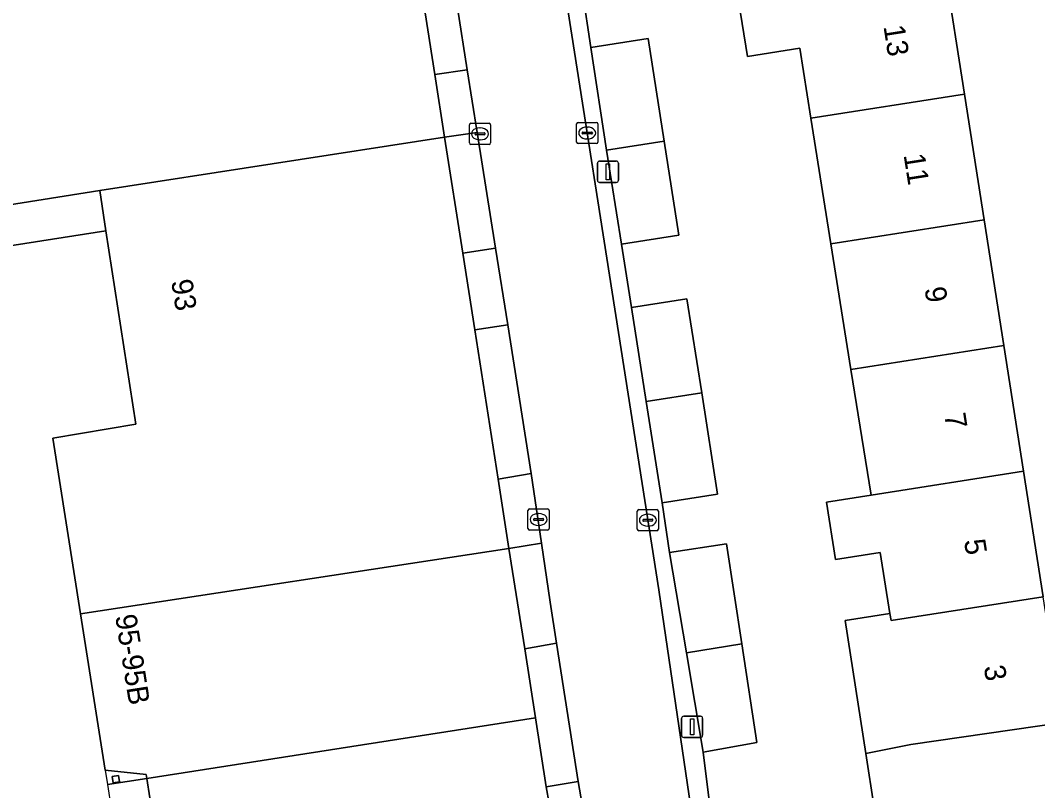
# Model space of a CAD drawing. Extents: x 160077 to 160948, y 386481 to 387498.
# Drawn here: x 160619.19 to 160667.17, y 387274.55 to 387310.89 of the extents above; entities that cross this region are included whole.
import ezdxf

# ---------------------------------------------------------------- set-up
doc = ezdxf.new("R2010")
doc.units = 0
for name, color, linetype in [('IMGEO_Erf', 7, 'Continuous'), ('IMGEO_Kolk', 7, 'Continuous'), ('IMGEO_Lichtmast', 7, 'Continuous'), ('IMGEO_Pand', 7, 'Continuous'), ('IMGEO_Pand_nummerreeks', 7, 'Continuous'), ('IMGEO_Pand_overbouw', 7, 'Continuous'), ('IMGEO_Rijbaan_lokaal_open', 7, 'Continuous'), ('IMGEO_Voetpad_open', 7, 'Continuous')]:
    doc.layers.add(name, color=color, linetype=linetype)

msp = doc.modelspace()

# ---------------------------------------------------------------- linework, layer by layer
at = {"layer": 'IMGEO_Erf'}
for points in [[(160659.456, 387273.752), (160659.061, 387276.309), (160658.093, 387282.577), (160660.198, 387282.902), (160659.74, 387285.778), (160657.629, 387285.447), (160657.203, 387288.164), (160659.307, 387288.494), (160658.362, 387294.42), (160657.418, 387300.345), (160656.473, 387306.271), (160655.948, 387309.567), (160653.475, 387309.181), (160653.065, 387311.808), (160655.521, 387312.193), (160655.489, 387312.396), (160654.596, 387318.122), (160654.082, 387321.413)], [(160662.784, 387313.332), (160663.712, 387307.405), (160664.641, 387301.477), (160665.569, 387295.549), (160666.498, 387289.621), (160667.426, 387283.694)], [(160645.707, 387312.228), (160646.086, 387309.603), (160648.803, 387310.027), (160649.557, 387305.187), (160650.249, 387300.746), (160647.532, 387300.323), (160648.009, 387297.334), (160650.626, 387297.746), (160651.322, 387293.317), (160652.074, 387288.537), (160649.457, 387288.125), (160649.801, 387285.777), (160652.498, 387286.186), (160653.214, 387281.468), (160653.92, 387276.816), (160651.394, 387276.367), (160651.706, 387273.838)]]:
    msp.add_lwpolyline(points, dxfattribs=at)
msp.add_lwpolyline([(160623.225, 387300.958), (160622.93, 387302.864), (160611.343, 387301.025), (160603.42, 387299.768), (160603.701, 387297.911)], close=True, dxfattribs=at)
at = {"layer": 'IMGEO_Kolk'}
for p, q in [((160640.366, 387305.105), (160640.366, 387305.957)), ((160640.441, 387306.031), (160641.293, 387306.031)), ((160640.854, 387305.811), (160640.879, 387305.811)), ((160641.367, 387305.957), (160641.367, 387305.105)), ((160645.422, 387305.147), (160645.422, 387305.999)), ((160645.497, 387306.073), (160646.349, 387306.073)), ((160645.91, 387305.853), (160645.935, 387305.853)), ((160646.423, 387305.999), (160646.423, 387305.147)), ((160640.625, 387305.525), (160640.625, 387305.537)), ((160641.063, 387305.488), (160640.665, 387305.488)), ((160640.668, 387305.574), (160641.066, 387305.574)), ((160640.877, 387305.251), (160640.852, 387305.251)), ((160641.109, 387305.537), (160641.109, 387305.525)), ((160645.681, 387305.567), (160645.681, 387305.579)), ((160646.119, 387305.53), (160645.721, 387305.53)), ((160645.724, 387305.616), (160646.122, 387305.616)), ((160645.933, 387305.293), (160645.908, 387305.293)), ((160646.165, 387305.579), (160646.165, 387305.567)), ((160641.293, 387305.031), (160640.441, 387305.031)), ((160646.349, 387305.073), (160645.497, 387305.073)), ((160643.129, 387286.915), (160643.129, 387287.767)), ((160643.204, 387287.841), (160644.056, 387287.841)), ((160643.617, 387287.621), (160643.642, 387287.621)), ((160644.13, 387287.767), (160644.13, 387286.915)), ((160648.282, 387286.882), (160648.282, 387287.734)), ((160648.357, 387287.808), (160649.209, 387287.808)), ((160648.77, 387287.588), (160648.795, 387287.588)), ((160649.283, 387287.734), (160649.283, 387286.882)), ((160643.388, 387287.335), (160643.388, 387287.347)), ((160643.826, 387287.298), (160643.428, 387287.298)), ((160643.431, 387287.384), (160643.829, 387287.384)), ((160643.64, 387287.061), (160643.615, 387287.061)), ((160643.872, 387287.347), (160643.872, 387287.335)), ((160648.541, 387287.302), (160648.541, 387287.314)), ((160648.979, 387287.265), (160648.581, 387287.265)), ((160648.584, 387287.351), (160648.982, 387287.351)), ((160648.793, 387287.028), (160648.768, 387287.028)), ((160649.025, 387287.314), (160649.025, 387287.302)), ((160644.056, 387286.841), (160643.204, 387286.841)), ((160649.209, 387286.808), (160648.357, 387286.808))]:
    msp.add_line(p, q, dxfattribs=at)
for points in [[(160640.366, 387305.105), (160640.366, 387305.957)], [(160640.441, 387306.031), (160641.293, 387306.031)], [(160641.367, 387305.957), (160641.367, 387305.105)], [(160645.422, 387305.147), (160645.422, 387305.999)], [(160645.497, 387306.073), (160646.349, 387306.073)], [(160646.423, 387305.999), (160646.423, 387305.147)], [(160641.293, 387305.031), (160640.441, 387305.031)], [(160646.349, 387305.073), (160645.497, 387305.073)], [(160643.129, 387286.915), (160643.129, 387287.767)], [(160643.204, 387287.841), (160644.056, 387287.841)], [(160644.13, 387287.767), (160644.13, 387286.915)], [(160648.282, 387286.882), (160648.282, 387287.734)], [(160648.357, 387287.808), (160649.209, 387287.808)], [(160649.283, 387287.734), (160649.283, 387286.882)], [(160644.056, 387286.841), (160643.204, 387286.841)], [(160649.209, 387286.808), (160648.357, 387286.808)]]:
    msp.add_lwpolyline(points, dxfattribs=at)
for centre, radius, start, end in [((160640.443, 387305.955), 0.0765, 91.552, 178.448), ((160640.443, 387305.955), 0.0765, 91.552, 178.448), ((160641.291, 387305.955), 0.0765, 1.552, 88.448), ((160641.291, 387305.955), 0.0765, 1.552, 88.448), ((160645.499, 387305.997), 0.0765, 91.552, 178.448), ((160645.499, 387305.997), 0.0765, 91.552, 178.448), ((160646.347, 387305.997), 0.0765, 1.552, 88.448), ((160646.347, 387305.997), 0.0765, 1.552, 88.448), ((160640.665, 387305.534), 0.0403, 85.8775, 175.7526), ((160640.662, 387305.524), 0.0366, 178.938, 274.7102), ((160641.066, 387305.531), 0.043, 264.8664, 352.4533), ((160641.07, 387305.536), 0.0386, 1.7309, 96.639), ((160645.499, 387305.149), 0.0765, 181.552, 268.448), ((160645.499, 387305.149), 0.0765, 181.552, 268.448), ((160645.721, 387305.576), 0.0403, 85.8775, 175.7526), ((160645.718, 387305.566), 0.0366, 178.938, 274.7102), ((160646.122, 387305.573), 0.043, 264.8664, 352.4533), ((160646.126, 387305.578), 0.0386, 1.7309, 96.639), ((160646.347, 387305.149), 0.0765, 271.552, 358.448), ((160646.347, 387305.149), 0.0765, 271.552, 358.448), ((160640.443, 387305.107), 0.0765, 181.552, 268.448), ((160640.443, 387305.107), 0.0765, 181.552, 268.448), ((160641.291, 387305.107), 0.0765, 271.552, 358.448), ((160641.291, 387305.107), 0.0765, 271.552, 358.448), ((160643.206, 387287.765), 0.0765, 91.552, 178.448), ((160643.206, 387287.765), 0.0765, 91.552, 178.448), ((160644.054, 387287.765), 0.0765, 1.552, 88.448), ((160644.054, 387287.765), 0.0765, 1.552, 88.448), ((160648.359, 387287.732), 0.0765, 91.552, 178.448), ((160648.359, 387287.732), 0.0765, 91.552, 178.448), ((160649.207, 387287.732), 0.0765, 1.552, 88.448), ((160649.207, 387287.732), 0.0765, 1.552, 88.448), ((160643.206, 387286.917), 0.0765, 181.552, 268.448), ((160643.206, 387286.917), 0.0765, 181.552, 268.448), ((160643.428, 387287.344), 0.0403, 85.8775, 175.7526), ((160643.425, 387287.334), 0.0366, 178.938, 274.7102), ((160643.829, 387287.341), 0.043, 264.8664, 352.4533), ((160643.833, 387287.346), 0.0386, 1.7309, 96.639), ((160644.054, 387286.917), 0.0765, 271.552, 358.448), ((160644.054, 387286.917), 0.0765, 271.552, 358.448), ((160648.581, 387287.311), 0.0403, 85.8775, 175.7526), ((160648.578, 387287.301), 0.0366, 178.938, 274.7102), ((160648.982, 387287.308), 0.043, 264.8664, 352.4533), ((160648.986, 387287.313), 0.0386, 1.7309, 96.639), ((160648.359, 387286.884), 0.0765, 181.552, 268.448), ((160648.359, 387286.884), 0.0765, 181.552, 268.448), ((160649.207, 387286.884), 0.0765, 271.552, 358.448), ((160649.207, 387286.884), 0.0765, 271.552, 358.448)]:
    msp.add_arc(centre, radius, start, end, dxfattribs=at)
for centre, major_axis, ratio, start_param, end_param in [((160640.853, 387305.531), (-0.387, 0.002), 0.722429, 4.712389, 7.853982), ((160640.878, 387305.531), (-0.39, 0.002), 0.717154, 1.570796, 4.712389), ((160645.909, 387305.573), (-0.387, 0.002), 0.722429, 4.712389, 7.853982), ((160645.934, 387305.573), (-0.39, 0.002), 0.717154, 1.570796, 4.712389), ((160643.616, 387287.341), (-0.387, 0.002), 0.722429, 4.712389, 7.853982), ((160643.641, 387287.341), (-0.39, 0.002), 0.717154, 1.570796, 4.712389), ((160648.769, 387287.308), (-0.387, 0.002), 0.722429, 4.712389, 7.853982), ((160648.794, 387287.308), (-0.39, 0.002), 0.717154, 1.570796, 4.712389)]:
    msp.add_ellipse(centre, major_axis=major_axis, ratio=ratio, start_param=start_param, end_param=end_param, dxfattribs=at)
at = {"layer": 'IMGEO_Lichtmast'}
for p, q in [((160646.504, 387304.244), (160647.294, 387304.244)), ((160647.294, 387304.244), (160646.504, 387304.244)), ((160646.404, 387303.344), (160646.404, 387304.144)), ((160646.404, 387304.144), (160646.404, 387303.344)), ((160647.394, 387304.144), (160647.394, 387303.344)), ((160647.394, 387303.344), (160647.394, 387304.144)), ((160647.294, 387303.244), (160646.504, 387303.244)), ((160646.504, 387303.244), (160647.294, 387303.244)), ((160650.377, 387277.16), (160650.377, 387277.96)), ((160650.377, 387277.96), (160650.377, 387277.16)), ((160650.477, 387278.06), (160651.267, 387278.06)), ((160651.267, 387278.06), (160650.477, 387278.06)), ((160651.367, 387277.96), (160651.367, 387277.16)), ((160651.367, 387277.16), (160651.367, 387277.96)), ((160651.267, 387277.06), (160650.477, 387277.06)), ((160650.477, 387277.06), (160651.267, 387277.06))]:
    msp.add_line(p, q, dxfattribs=at)
for points in [[(160646.824, 387304.119), (160646.974, 387304.119), (160646.974, 387303.369), (160646.824, 387303.369), (160646.824, 387304.119)], [(160650.797, 387277.935), (160650.947, 387277.935), (160650.947, 387277.185), (160650.797, 387277.185), (160650.797, 387277.935)]]:
    msp.add_lwpolyline(points, dxfattribs=at)
for centre, start, end in [((160646.504, 387304.144), 90, 180), ((160646.504, 387304.144), 90, 180), ((160647.294, 387304.144), 0, 90), ((160647.294, 387304.144), 360, 90), ((160646.504, 387303.344), 180, 270), ((160646.504, 387303.344), 180, 270), ((160647.294, 387303.344), 270, 0), ((160647.294, 387303.344), 270, 0), ((160650.477, 387277.96), 90, 180), ((160650.477, 387277.96), 90, 180), ((160651.267, 387277.96), 0, 90), ((160651.267, 387277.96), 360, 90), ((160650.477, 387277.16), 180, 270), ((160650.477, 387277.16), 180, 270), ((160651.267, 387277.16), 270, 0), ((160651.267, 387277.16), 270, 0)]:
    msp.add_arc(centre, 0.1, start, end, dxfattribs=at)
at = {"layer": 'IMGEO_Pand'}
for points in [[(160636.459, 387322.885), (160636.379, 387323.398), (160619.943, 387320.827), (160613.334, 387319.793), (160612.049, 387319.592), (160608.525, 387319.04), (160611.343, 387301.025), (160622.93, 387302.864), (160639.2, 387305.368), (160638.737, 387308.328), (160638.28, 387311.247)], [(160662.784, 387313.332), (160655.521, 387312.193), (160653.065, 387311.808), (160653.475, 387309.181), (160655.948, 387309.567), (160656.473, 387306.271), (160663.712, 387307.405)], [(160646.84, 387304.761), (160649.557, 387305.187), (160648.803, 387310.027), (160646.086, 387309.603)], [(160656.473, 387306.271), (160657.418, 387300.345), (160664.641, 387301.477), (160663.712, 387307.405)], [(160640.621, 387296.283), (160640.054, 387299.908), (160639.2, 387305.368), (160622.93, 387302.864), (160623.225, 387300.958), (160624.639, 387291.832), (160620.721, 387291.18), (160622.03, 387282.89), (160642.233, 387285.978), (160641.723, 387289.239)], [(160647.532, 387300.323), (160650.249, 387300.746), (160649.557, 387305.187), (160646.84, 387304.761)], [(160665.569, 387295.549), (160664.641, 387301.477), (160657.418, 387300.345), (160658.362, 387294.42)], [(160648.705, 387292.907), (160651.322, 387293.317), (160650.626, 387297.746), (160648.009, 387297.334)], [(160658.362, 387294.42), (160659.307, 387288.494), (160666.498, 387289.621), (160665.569, 387295.549)], [(160649.457, 387288.125), (160652.074, 387288.537), (160651.322, 387293.317), (160648.705, 387292.907)], [(160666.498, 387289.621), (160659.307, 387288.494), (160657.203, 387288.164), (160657.629, 387285.447), (160659.74, 387285.778), (160660.198, 387282.902), (160660.251, 387282.57), (160667.426, 387283.694)], [(160642.973, 387281.247), (160642.233, 387285.978), (160622.03, 387282.89), (160623.193, 387275.522), (160625.123, 387275.317), (160625.153, 387275.126), (160643.482, 387277.992)], [(160650.6, 387281.058), (160653.214, 387281.468), (160652.498, 387286.186), (160649.801, 387285.777)], [(160667.426, 387283.694), (160660.251, 387282.57), (160660.198, 387282.902), (160658.093, 387282.577), (160659.061, 387276.309), (160661.183, 387276.721), (160668.355, 387277.766)], [(160651.394, 387276.367), (160653.92, 387276.816), (160653.214, 387281.468), (160650.6, 387281.058)], [(160643.992, 387274.731), (160643.482, 387277.992), (160625.153, 387275.126), (160625.439, 387273.301), (160623.643, 387272.579), (160624.581, 387266.784), (160644.832, 387270.008)], [(160668.355, 387277.766), (160661.183, 387276.721), (160659.061, 387276.309), (160659.456, 387273.752), (160661.603, 387274.083), (160662.063, 387270.796), (160668.935, 387271.822), (160669.362, 387271.886)]]:
    msp.add_lwpolyline(points, close=True, dxfattribs=at)
at = {"layer": 'IMGEO_Pand_overbouw'}
for points in [[(160623.193, 387275.522), (160623.298, 387274.836), (160625.153, 387275.126), (160625.123, 387275.317)], [(160625.153, 387275.126), (160623.298, 387274.836), (160623.643, 387272.579), (160625.439, 387273.301)]]:
    msp.add_lwpolyline(points, close=True, dxfattribs=at)
at = {"layer": 'IMGEO_Rijbaan_lokaal_open'}
for points in [[(160647.528, 387295.355), (160644.897, 387312.1), (160641.844, 387331.659), (160622.978, 387328.701), (160606.536, 387326.115)], [(160638.002, 387322.813), (160639.8, 387311.476), (160640.263, 387308.558), (160640.733, 387305.593), (160641.597, 387300.141), (160642.172, 387296.517), (160643.284, 387289.504), (160643.764, 387286.226), (160644.173, 387283.438), (160644.476, 387281.503), (160645.497, 387274.987), (160645.622, 387274.264), (160646.141, 387271.273), (160651.058, 387272.025), (160650.963, 387272.69), (160649.294, 387284.026), (160647.528, 387295.355)]]:
    msp.add_lwpolyline(points, dxfattribs=at)
at = {"layer": 'IMGEO_Voetpad_open'}
for points in [[(160620.721, 387291.18), (160624.639, 387291.832), (160623.225, 387300.958), (160603.701, 387297.911), (160597.909, 387297.035), (160593.451, 387296.36), (160582.552, 387294.62), (160577.64, 387293.855), (160572.219, 387292.99), (160566.768, 387292.12), (160561.999, 387291.358), (160556.074, 387290.431), (160553.004, 387310.263), (160557.982, 387311.096), (160557.775, 387312.441), (160552.537, 387311.728), (160551.552, 387311.574), (160547.524, 387310.922)], [(160644.897, 387312.1), (160647.528, 387295.355), (160649.294, 387284.026), (160650.963, 387272.69)], [(160651.706, 387273.838), (160651.394, 387276.367), (160650.6, 387281.058), (160649.801, 387285.777), (160649.457, 387288.125), (160648.705, 387292.907), (160648.009, 387297.334), (160647.532, 387300.323), (160646.84, 387304.761), (160646.086, 387309.603), (160645.707, 387312.228)], [(160623.226, 387261.123), (160624.193, 387261.248), (160625.388, 387261.397), (160624.581, 387266.784), (160623.643, 387272.579), (160625.439, 387273.301), (160625.153, 387275.126), (160625.123, 387275.317), (160623.193, 387275.522), (160622.03, 387282.89), (160620.721, 387291.18)]]:
    msp.add_lwpolyline(points, dxfattribs=at)
for points in [[(160639.8, 387311.476), (160638.28, 387311.247), (160638.737, 387308.328), (160640.263, 387308.558)], [(160640.263, 387308.558), (160638.737, 387308.328), (160639.2, 387305.368), (160640.733, 387305.593)], [(160640.733, 387305.593), (160639.2, 387305.368), (160640.054, 387299.908), (160641.597, 387300.141)], [(160641.597, 387300.141), (160640.054, 387299.908), (160640.621, 387296.283), (160642.172, 387296.517)], [(160642.172, 387296.517), (160640.621, 387296.283), (160641.723, 387289.239), (160643.284, 387289.504)], [(160643.764, 387286.226), (160643.284, 387289.504), (160641.723, 387289.239), (160642.233, 387285.978)], [(160642.973, 387281.247), (160644.476, 387281.503), (160644.173, 387283.438), (160643.764, 387286.226), (160642.233, 387285.978)], [(160644.476, 387281.503), (160642.973, 387281.247), (160643.482, 387277.992), (160643.992, 387274.731), (160645.497, 387274.987)], [(160623.863, 387274.967), (160623.816, 387275.264), (160623.519, 387275.218), (160623.566, 387274.921)], [(160623.519, 387275.218), (160623.816, 387275.264), (160623.863, 387274.967), (160623.566, 387274.921)], [(160645.622, 387274.264), (160645.497, 387274.987), (160643.992, 387274.731), (160644.832, 387270.008), (160646.303, 387270.263), (160646.141, 387271.273)]]:
    msp.add_lwpolyline(points, close=True, dxfattribs=at)

# ---------------------------------------------------------------- texts
at = {"layer": 'IMGEO_Pand_nummerreeks'}
for s, rotation, p in [('13', 278.9036, (160659.892, 387310.599)), ('11', 278.9024, (160660.841, 387304.537)), ('93', 279.2187, (160626.296, 387298.596)), ('9', 278.9024, (160661.827, 387298.247)), ('7', 278.9024, (160662.759, 387292.298)), ('5', 278.9036, (160663.69, 387286.35)), ('95-95B', 278.8978, (160623.659, 387282.795)), ('3', 278.9036, (160664.622, 387280.401))]:
    msp.add_text(s, height=1, rotation=rotation, dxfattribs=at).set_placement(p)

doc.saveas('drawing.dxf')
